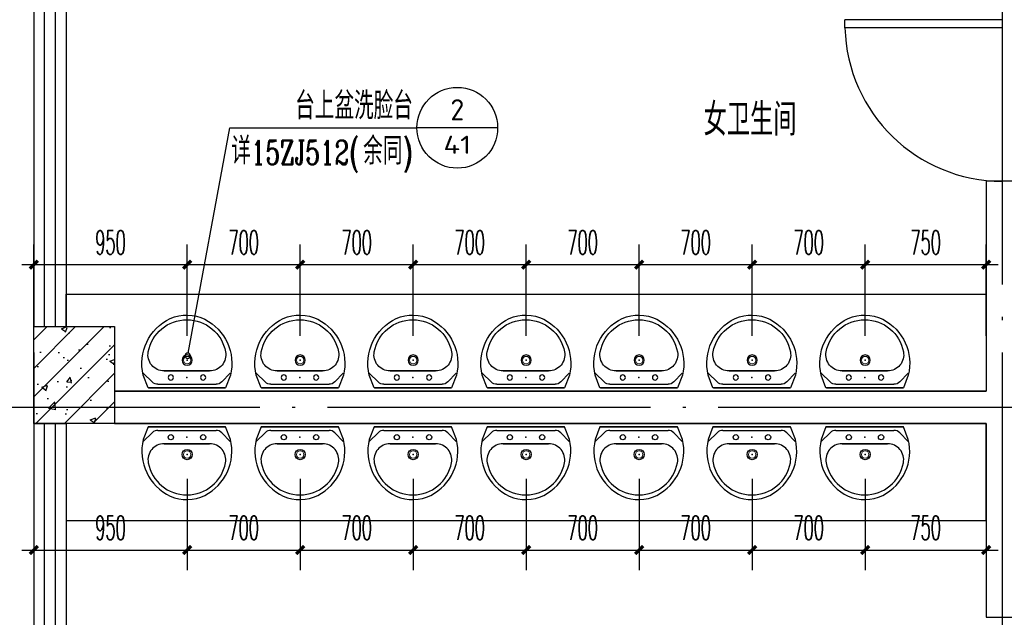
# Model space of a CAD drawing. Extents: x 1779708 to 7299578, y -1121471 to 88434.
# Tile 764 of 1056: x 6281549 to 6287649, y -956966 to -953266. Entities that reach past the tile are written whole.
import ezdxf
from ezdxf.enums import TextEntityAlignment as Align

# ---------------------------------------------------------------- set-up
doc = ezdxf.new("R2010")
doc.units = 0
doc.header["$LTSCALE"] = 1000
doc.header["$MEASUREMENT"] = 0
doc.linetypes.add('DOTE', pattern=[2.42, 2, -0.2, 0.02, -0.2])
doc.layers.get('0').update_dxf_attribs({"linetype": 'CONTINUOUS'})
doc.layers.get('Defpoints').update_dxf_attribs({"linetype": 'CONTINUOUS'})
for name, color, linetype in [('DIM_IDEN', 3, 'CONTINUOUS'), ('DOTE', 1, 'DOTE'), ('LVTRY', 6, 'CONTINUOUS'), ('PUB_DIM', 3, 'CONTINUOUS'), ('PUB_TEXT', 7, 'CONTINUOUS'), ('SPACE', 7, 'CONTINUOUS'), ('WALL', 255, 'CONTINUOUS'), ('WINDOW', 2, 'CONTINUOUS'), ('填充细线', 8, 'CONTINUOUS')]:
    doc.layers.add(name, color=color, linetype=linetype)
doc.styles.add('_TCH_DIM_T3', font='SIMPLEX.shx', dxfattribs={"width": 0.494118, "bigfont": 'GBCBIG.shx'})
doc.styles.add('_TCH_LABEL', font='COMPLEX', dxfattribs={"bigfont": 'GBCBIG'})
doc.styles.add('_TCH_SPACE', font='SIMPLEX', dxfattribs={"height": 5, "bigfont": 'GBCBIG'})
doc.styles.get("Standard").update_dxf_attribs({"font": 'GBENOR', "bigfont": 'GBCBIG'})
doc.dimstyles.new('_TCH_ARCH&&50', dxfattribs={"dimtxt": 148.75, "dimasz": 50, "dimexe": 125, "dimexo": 150, "dimgap": 63.125, "dimtad": 1, "dimdec": 0, "dimzin": 0, "dimdsep": 46, "dimtxsty": '_TCH_DIM_T3', "dimblk": 'ARCHTICK', "dimcen": 0.09, "dimdle": 75, "dimclrt": 7, "dimazin": 2, "dimtfac": 1, "dimtdec": 0, "dimtix": 1, "dimtmove": 2, "dimatfit": 3, "dimfxl": 250, "dimtolj": 1, "dimtzin": 0, "dimarcsym": 0})

# ---------------------------------------------------------------- blocks, each defined once
blk = doc.blocks.new('$lvtry$00000178')
at = {"color": 0}
for p, q in [((-238.4, 0), (238.4, 0)), ((-214.1, -36.1), (-272.1, -90.6)), ((-179.8, -22.5), (180.1, -22.5)), ((215.7, -37.5), (268.3, -90.8)), ((-141.7, -105.2), (140.2, -105.2)), ((140.2, -105.2), (-141.7, -105.2))]:
    blk.add_line(p, q, dxfattribs=at)
blk.add_lwpolyline([(-103.6, -429.7, 0.224698), (110.4, -425.4, 0.348046), (268.9, -78.5), (239.5, 0), (-241.3, 0), (-270.7, -78.5, 0.356844)], format="xyb", close=True, dxfattribs=at)
for centre, radius in [((-100, -65), 16.3), ((100, -65), 16.3), ((1.4, -172.5), 31.6)]:
    blk.add_circle(centre, radius, dxfattribs=at)
at = {"color": 0, "lineweight": 13}
blk.add_circle((1.4, -172.5), 23, dxfattribs=at)
at = {"color": 0}
for centre, radius, start, end in [((-179.8, -72.5), 50, 90, 133.18096), ((180.1, -72.5), 50, 44.56072, 90), ((-141.7, -205.2), 100, 90, 190.56023), ((140.2, -205.2), 100, 349.43977, 90), ((-0.7, -179), 243.4, 190.56023, 349.43977)]:
    blk.add_arc(centre, radius, start, end, dxfattribs=at)
for p in [(0, -65), (1.4, -172.5)]:
    blk.add_point(p, dxfattribs=at)
blk = doc.blocks.new('_ArchTick')
at = {"color": 0, "linetype": 'ByBlock', "const_width": 0.4}
blk.add_lwpolyline([(-0.5, -0.5), (0.5, 0.5)], dxfattribs=at)
blk = doc.blocks.new('*D2414')
at = {"layer": 'Defpoints', "color": 0, "transparency": 16777216}
for p in [(6281636.4, -955958.5), (6282586.8, -955958.5), (6282586.8, -956549.6)]:
    blk.add_point(p, dxfattribs=at)
at = {"layer": 'PUB_DIM', "color": 0, "lineweight": -2, "transparency": 16777216}
for p, q in [((6281636.4, -956108.5), (6281636.4, -956674.6)), ((6282586.8, -956108.5), (6282586.8, -956674.6)), ((6281561.4, -956549.6), (6282661.8, -956549.6))]:
    blk.add_line(p, q, dxfattribs=at)
at = {"layer": 'PUB_DIM', "color": 0, "lineweight": -2, "transparency": 16777216, "xscale": 50, "yscale": 50, "zscale": 50, "rotation": 180}
blk.add_blockref('_ArchTick', (6281636.4, -956549.6), dxfattribs=at)
at = {"layer": 'PUB_DIM', "color": 0, "lineweight": -2, "transparency": 16777216, "xscale": 50, "yscale": 50, "zscale": 50}
blk.add_blockref('_ArchTick', (6282586.8, -956549.6), dxfattribs=at)
at = {"layer": 'PUB_DIM', "color": 7, "transparency": 16777216, "insert": (6282111.6, -956412.1), "char_height": 148.75, "attachment_point": 5, "style": '_TCH_DIM_T3'}
blk.add_mtext('\\A1;950', dxfattribs=at)
blk = doc.blocks.new('*D2415')
at = {"layer": 'Defpoints', "color": 0, "transparency": 16777216}
for p in [(6282586.8, -955958.5), (6283286.8, -955958.5), (6283286.8, -956549.6)]:
    blk.add_point(p, dxfattribs=at)
at = {"layer": 'PUB_DIM', "color": 0, "lineweight": -2, "transparency": 16777216}
for p, q in [((6282586.8, -956108.5), (6282586.8, -956674.6)), ((6283286.8, -956108.5), (6283286.8, -956674.6)), ((6282511.8, -956549.6), (6283361.8, -956549.6))]:
    blk.add_line(p, q, dxfattribs=at)
at = {"layer": 'PUB_DIM', "color": 0, "lineweight": -2, "transparency": 16777216, "xscale": 50, "yscale": 50, "zscale": 50, "rotation": 180}
blk.add_blockref('_ArchTick', (6282586.8, -956549.6), dxfattribs=at)
at = {"layer": 'PUB_DIM', "color": 0, "lineweight": -2, "transparency": 16777216, "xscale": 50, "yscale": 50, "zscale": 50}
blk.add_blockref('_ArchTick', (6283286.8, -956549.6), dxfattribs=at)
at = {"layer": 'PUB_DIM', "color": 7, "transparency": 16777216, "insert": (6282936.8, -956412.1), "char_height": 148.75, "attachment_point": 5, "style": '_TCH_DIM_T3'}
blk.add_mtext('\\A1;700', dxfattribs=at)
blk = doc.blocks.new('*D2416')
at = {"layer": 'Defpoints', "color": 0, "transparency": 16777216}
for p in [(6283286.8, -955958.5), (6283986.8, -955958.5), (6283986.8, -956549.6)]:
    blk.add_point(p, dxfattribs=at)
at = {"layer": 'PUB_DIM', "color": 0, "lineweight": -2, "transparency": 16777216}
for p, q in [((6283286.8, -956108.5), (6283286.8, -956674.6)), ((6283986.8, -956108.5), (6283986.8, -956674.6)), ((6283211.8, -956549.6), (6284061.8, -956549.6))]:
    blk.add_line(p, q, dxfattribs=at)
at = {"layer": 'PUB_DIM', "color": 0, "lineweight": -2, "transparency": 16777216, "xscale": 50, "yscale": 50, "zscale": 50, "rotation": 180}
blk.add_blockref('_ArchTick', (6283286.8, -956549.6), dxfattribs=at)
at = {"layer": 'PUB_DIM', "color": 0, "lineweight": -2, "transparency": 16777216, "xscale": 50, "yscale": 50, "zscale": 50}
blk.add_blockref('_ArchTick', (6283986.8, -956549.6), dxfattribs=at)
at = {"layer": 'PUB_DIM', "color": 7, "transparency": 16777216, "insert": (6283636.8, -956412.1), "char_height": 148.75, "attachment_point": 5, "style": '_TCH_DIM_T3'}
blk.add_mtext('\\A1;700', dxfattribs=at)
blk = doc.blocks.new('*D2417')
at = {"layer": 'Defpoints', "color": 0, "transparency": 16777216}
for p in [(6283986.8, -955958.5), (6284686.8, -955958.5), (6284686.8, -956549.6)]:
    blk.add_point(p, dxfattribs=at)
at = {"layer": 'PUB_DIM', "color": 0, "lineweight": -2, "transparency": 16777216}
for p, q in [((6283986.8, -956108.5), (6283986.8, -956674.6)), ((6284686.8, -956108.5), (6284686.8, -956674.6)), ((6283911.8, -956549.6), (6284761.8, -956549.6))]:
    blk.add_line(p, q, dxfattribs=at)
at = {"layer": 'PUB_DIM', "color": 0, "lineweight": -2, "transparency": 16777216, "xscale": 50, "yscale": 50, "zscale": 50, "rotation": 180}
blk.add_blockref('_ArchTick', (6283986.8, -956549.6), dxfattribs=at)
at = {"layer": 'PUB_DIM', "color": 0, "lineweight": -2, "transparency": 16777216, "xscale": 50, "yscale": 50, "zscale": 50}
blk.add_blockref('_ArchTick', (6284686.8, -956549.6), dxfattribs=at)
at = {"layer": 'PUB_DIM', "color": 7, "transparency": 16777216, "insert": (6284336.8, -956412.1), "char_height": 148.75, "attachment_point": 5, "style": '_TCH_DIM_T3'}
blk.add_mtext('\\A1;700', dxfattribs=at)
blk = doc.blocks.new('*D2418')
at = {"layer": 'Defpoints', "color": 0, "transparency": 16777216}
for p in [(6284686.8, -955958.5), (6285386.8, -955958.5), (6285386.8, -956549.6)]:
    blk.add_point(p, dxfattribs=at)
at = {"layer": 'PUB_DIM', "color": 0, "lineweight": -2, "transparency": 16777216}
for p, q in [((6284686.8, -956108.5), (6284686.8, -956674.6)), ((6285386.8, -956108.5), (6285386.8, -956674.6)), ((6284611.8, -956549.6), (6285461.8, -956549.6))]:
    blk.add_line(p, q, dxfattribs=at)
at = {"layer": 'PUB_DIM', "color": 0, "lineweight": -2, "transparency": 16777216, "xscale": 50, "yscale": 50, "zscale": 50, "rotation": 180}
blk.add_blockref('_ArchTick', (6284686.8, -956549.6), dxfattribs=at)
at = {"layer": 'PUB_DIM', "color": 0, "lineweight": -2, "transparency": 16777216, "xscale": 50, "yscale": 50, "zscale": 50}
blk.add_blockref('_ArchTick', (6285386.8, -956549.6), dxfattribs=at)
at = {"layer": 'PUB_DIM', "color": 7, "transparency": 16777216, "insert": (6285036.8, -956412.1), "char_height": 148.75, "attachment_point": 5, "style": '_TCH_DIM_T3'}
blk.add_mtext('\\A1;700', dxfattribs=at)
blk = doc.blocks.new('*D2419')
at = {"layer": 'Defpoints', "color": 0, "transparency": 16777216}
for p in [(6285386.8, -955958.5), (6286086.8, -955958.5), (6286086.8, -956549.6)]:
    blk.add_point(p, dxfattribs=at)
at = {"layer": 'PUB_DIM', "color": 0, "lineweight": -2, "transparency": 16777216}
for p, q in [((6285386.8, -956108.5), (6285386.8, -956674.6)), ((6286086.8, -956108.5), (6286086.8, -956674.6)), ((6285311.8, -956549.6), (6286161.8, -956549.6))]:
    blk.add_line(p, q, dxfattribs=at)
at = {"layer": 'PUB_DIM', "color": 0, "lineweight": -2, "transparency": 16777216, "xscale": 50, "yscale": 50, "zscale": 50, "rotation": 180}
blk.add_blockref('_ArchTick', (6285386.8, -956549.6), dxfattribs=at)
at = {"layer": 'PUB_DIM', "color": 0, "lineweight": -2, "transparency": 16777216, "xscale": 50, "yscale": 50, "zscale": 50}
blk.add_blockref('_ArchTick', (6286086.8, -956549.6), dxfattribs=at)
at = {"layer": 'PUB_DIM', "color": 7, "transparency": 16777216, "insert": (6285736.8, -956412.1), "char_height": 148.75, "attachment_point": 5, "style": '_TCH_DIM_T3'}
blk.add_mtext('\\A1;700', dxfattribs=at)
blk = doc.blocks.new('*D2420')
at = {"layer": 'Defpoints', "color": 0, "transparency": 16777216}
for p in [(6286086.8, -955958.5), (6286786.8, -955958.5), (6286786.8, -956549.6)]:
    blk.add_point(p, dxfattribs=at)
at = {"layer": 'PUB_DIM', "color": 0, "lineweight": -2, "transparency": 16777216}
for p, q in [((6286086.8, -956108.5), (6286086.8, -956674.6)), ((6286786.8, -956108.5), (6286786.8, -956674.6)), ((6286011.8, -956549.6), (6286861.8, -956549.6))]:
    blk.add_line(p, q, dxfattribs=at)
at = {"layer": 'PUB_DIM', "color": 0, "lineweight": -2, "transparency": 16777216, "xscale": 50, "yscale": 50, "zscale": 50, "rotation": 180}
blk.add_blockref('_ArchTick', (6286086.8, -956549.6), dxfattribs=at)
at = {"layer": 'PUB_DIM', "color": 0, "lineweight": -2, "transparency": 16777216, "xscale": 50, "yscale": 50, "zscale": 50}
blk.add_blockref('_ArchTick', (6286786.8, -956549.6), dxfattribs=at)
at = {"layer": 'PUB_DIM', "color": 7, "transparency": 16777216, "insert": (6286436.8, -956412.1), "char_height": 148.75, "attachment_point": 5, "style": '_TCH_DIM_T3'}
blk.add_mtext('\\A1;700', dxfattribs=at)
blk = doc.blocks.new('*D2421')
at = {"layer": 'Defpoints', "color": 0, "transparency": 16777216}
for p in [(6286786.8, -955958.5), (6287536.4, -955958.5), (6287536.4, -956549.6)]:
    blk.add_point(p, dxfattribs=at)
at = {"layer": 'PUB_DIM', "color": 0, "lineweight": -2, "transparency": 16777216}
for p, q in [((6286786.8, -956108.5), (6286786.8, -956674.6)), ((6287536.4, -956108.5), (6287536.4, -956674.6)), ((6286711.8, -956549.6), (6287611.4, -956549.6))]:
    blk.add_line(p, q, dxfattribs=at)
at = {"layer": 'PUB_DIM', "color": 0, "lineweight": -2, "transparency": 16777216, "xscale": 50, "yscale": 50, "zscale": 50, "rotation": 180}
blk.add_blockref('_ArchTick', (6286786.8, -956549.6), dxfattribs=at)
at = {"layer": 'PUB_DIM', "color": 0, "lineweight": -2, "transparency": 16777216, "xscale": 50, "yscale": 50, "zscale": 50}
blk.add_blockref('_ArchTick', (6287536.4, -956549.6), dxfattribs=at)
at = {"layer": 'PUB_DIM', "color": 7, "transparency": 16777216, "insert": (6287161.6, -956412.1), "char_height": 148.75, "attachment_point": 5, "style": '_TCH_DIM_T3'}
blk.add_mtext('\\A1;750', dxfattribs=at)
blk = doc.blocks.new('*D2422')
at = {"layer": 'Defpoints', "color": 0, "transparency": 16777216}
for p in [(6282586.8, -954782.5), (6281636.4, -955373.6), (6282586.8, -955373.6)]:
    blk.add_point(p, dxfattribs=at)
at = {"layer": 'PUB_DIM', "color": 0, "lineweight": -2, "transparency": 16777216}
for p, q in [((6281636.4, -955223.6), (6281636.4, -954657.5)), ((6282586.8, -955223.6), (6282586.8, -954657.5)), ((6281561.4, -954782.5), (6282661.8, -954782.5))]:
    blk.add_line(p, q, dxfattribs=at)
at = {"layer": 'PUB_DIM', "color": 0, "lineweight": -2, "transparency": 16777216, "xscale": 50, "yscale": 50, "zscale": 50, "rotation": 180}
blk.add_blockref('_ArchTick', (6281636.4, -954782.5), dxfattribs=at)
at = {"layer": 'PUB_DIM', "color": 0, "lineweight": -2, "transparency": 16777216, "xscale": 50, "yscale": 50, "zscale": 50}
blk.add_blockref('_ArchTick', (6282586.8, -954782.5), dxfattribs=at)
at = {"layer": 'PUB_DIM', "color": 7, "transparency": 16777216, "insert": (6282111.6, -954645), "char_height": 148.75, "attachment_point": 5, "style": '_TCH_DIM_T3'}
blk.add_mtext('\\A1;950', dxfattribs=at)
blk = doc.blocks.new('*D2423')
at = {"layer": 'Defpoints', "color": 0, "transparency": 16777216}
for p in [(6283286.8, -954782.5), (6282586.8, -955373.6), (6283286.8, -955373.6)]:
    blk.add_point(p, dxfattribs=at)
at = {"layer": 'PUB_DIM', "color": 0, "lineweight": -2, "transparency": 16777216}
for p, q in [((6282586.8, -955223.6), (6282586.8, -954657.5)), ((6283286.8, -955223.6), (6283286.8, -954657.5)), ((6282511.8, -954782.5), (6283361.8, -954782.5))]:
    blk.add_line(p, q, dxfattribs=at)
at = {"layer": 'PUB_DIM', "color": 0, "lineweight": -2, "transparency": 16777216, "xscale": 50, "yscale": 50, "zscale": 50, "rotation": 180}
blk.add_blockref('_ArchTick', (6282586.8, -954782.5), dxfattribs=at)
at = {"layer": 'PUB_DIM', "color": 0, "lineweight": -2, "transparency": 16777216, "xscale": 50, "yscale": 50, "zscale": 50}
blk.add_blockref('_ArchTick', (6283286.8, -954782.5), dxfattribs=at)
at = {"layer": 'PUB_DIM', "color": 7, "transparency": 16777216, "insert": (6282936.8, -954645), "char_height": 148.75, "attachment_point": 5, "style": '_TCH_DIM_T3'}
blk.add_mtext('\\A1;700', dxfattribs=at)
blk = doc.blocks.new('*D2424')
at = {"layer": 'Defpoints', "color": 0, "transparency": 16777216}
for p in [(6283986.8, -954782.5), (6283286.8, -955373.6), (6283986.8, -955373.6)]:
    blk.add_point(p, dxfattribs=at)
at = {"layer": 'PUB_DIM', "color": 0, "lineweight": -2, "transparency": 16777216}
for p, q in [((6283286.8, -955223.6), (6283286.8, -954657.5)), ((6283986.8, -955223.6), (6283986.8, -954657.5)), ((6283211.8, -954782.5), (6284061.8, -954782.5))]:
    blk.add_line(p, q, dxfattribs=at)
at = {"layer": 'PUB_DIM', "color": 0, "lineweight": -2, "transparency": 16777216, "xscale": 50, "yscale": 50, "zscale": 50, "rotation": 180}
blk.add_blockref('_ArchTick', (6283286.8, -954782.5), dxfattribs=at)
at = {"layer": 'PUB_DIM', "color": 0, "lineweight": -2, "transparency": 16777216, "xscale": 50, "yscale": 50, "zscale": 50}
blk.add_blockref('_ArchTick', (6283986.8, -954782.5), dxfattribs=at)
at = {"layer": 'PUB_DIM', "color": 7, "transparency": 16777216, "insert": (6283636.8, -954645), "char_height": 148.75, "attachment_point": 5, "style": '_TCH_DIM_T3'}
blk.add_mtext('\\A1;700', dxfattribs=at)
blk = doc.blocks.new('*D2425')
at = {"layer": 'Defpoints', "color": 0, "transparency": 16777216}
for p in [(6284686.8, -954782.5), (6283986.8, -955373.6), (6284686.8, -955373.6)]:
    blk.add_point(p, dxfattribs=at)
at = {"layer": 'PUB_DIM', "color": 0, "lineweight": -2, "transparency": 16777216}
for p, q in [((6283986.8, -955223.6), (6283986.8, -954657.5)), ((6284686.8, -955223.6), (6284686.8, -954657.5)), ((6283911.8, -954782.5), (6284761.8, -954782.5))]:
    blk.add_line(p, q, dxfattribs=at)
at = {"layer": 'PUB_DIM', "color": 0, "lineweight": -2, "transparency": 16777216, "xscale": 50, "yscale": 50, "zscale": 50, "rotation": 180}
blk.add_blockref('_ArchTick', (6283986.8, -954782.5), dxfattribs=at)
at = {"layer": 'PUB_DIM', "color": 0, "lineweight": -2, "transparency": 16777216, "xscale": 50, "yscale": 50, "zscale": 50}
blk.add_blockref('_ArchTick', (6284686.8, -954782.5), dxfattribs=at)
at = {"layer": 'PUB_DIM', "color": 7, "transparency": 16777216, "insert": (6284336.8, -954645), "char_height": 148.75, "attachment_point": 5, "style": '_TCH_DIM_T3'}
blk.add_mtext('\\A1;700', dxfattribs=at)
blk = doc.blocks.new('*D2426')
at = {"layer": 'Defpoints', "color": 0, "transparency": 16777216}
for p in [(6285386.8, -954782.5), (6284686.8, -955373.6), (6285386.8, -955373.6)]:
    blk.add_point(p, dxfattribs=at)
at = {"layer": 'PUB_DIM', "color": 0, "lineweight": -2, "transparency": 16777216}
for p, q in [((6284686.8, -955223.6), (6284686.8, -954657.5)), ((6285386.8, -955223.6), (6285386.8, -954657.5)), ((6284611.8, -954782.5), (6285461.8, -954782.5))]:
    blk.add_line(p, q, dxfattribs=at)
at = {"layer": 'PUB_DIM', "color": 0, "lineweight": -2, "transparency": 16777216, "xscale": 50, "yscale": 50, "zscale": 50, "rotation": 180}
blk.add_blockref('_ArchTick', (6284686.8, -954782.5), dxfattribs=at)
at = {"layer": 'PUB_DIM', "color": 0, "lineweight": -2, "transparency": 16777216, "xscale": 50, "yscale": 50, "zscale": 50}
blk.add_blockref('_ArchTick', (6285386.8, -954782.5), dxfattribs=at)
at = {"layer": 'PUB_DIM', "color": 7, "transparency": 16777216, "insert": (6285036.8, -954645), "char_height": 148.75, "attachment_point": 5, "style": '_TCH_DIM_T3'}
blk.add_mtext('\\A1;700', dxfattribs=at)
blk = doc.blocks.new('*D2427')
at = {"layer": 'Defpoints', "color": 0, "transparency": 16777216}
for p in [(6286086.8, -954782.5), (6285386.8, -955373.6), (6286086.8, -955373.6)]:
    blk.add_point(p, dxfattribs=at)
at = {"layer": 'PUB_DIM', "color": 0, "lineweight": -2, "transparency": 16777216}
for p, q in [((6285386.8, -955223.6), (6285386.8, -954657.5)), ((6286086.8, -955223.6), (6286086.8, -954657.5)), ((6285311.8, -954782.5), (6286161.8, -954782.5))]:
    blk.add_line(p, q, dxfattribs=at)
at = {"layer": 'PUB_DIM', "color": 0, "lineweight": -2, "transparency": 16777216, "xscale": 50, "yscale": 50, "zscale": 50, "rotation": 180}
blk.add_blockref('_ArchTick', (6285386.8, -954782.5), dxfattribs=at)
at = {"layer": 'PUB_DIM', "color": 0, "lineweight": -2, "transparency": 16777216, "xscale": 50, "yscale": 50, "zscale": 50}
blk.add_blockref('_ArchTick', (6286086.8, -954782.5), dxfattribs=at)
at = {"layer": 'PUB_DIM', "color": 7, "transparency": 16777216, "insert": (6285736.8, -954645), "char_height": 148.75, "attachment_point": 5, "style": '_TCH_DIM_T3'}
blk.add_mtext('\\A1;700', dxfattribs=at)
blk = doc.blocks.new('*D2428')
at = {"layer": 'Defpoints', "color": 0, "transparency": 16777216}
for p in [(6286786.8, -954782.5), (6286086.8, -955373.6), (6286786.8, -955373.6)]:
    blk.add_point(p, dxfattribs=at)
at = {"layer": 'PUB_DIM', "color": 0, "lineweight": -2, "transparency": 16777216}
for p, q in [((6286086.8, -955223.6), (6286086.8, -954657.5)), ((6286786.8, -955223.6), (6286786.8, -954657.5)), ((6286011.8, -954782.5), (6286861.8, -954782.5))]:
    blk.add_line(p, q, dxfattribs=at)
at = {"layer": 'PUB_DIM', "color": 0, "lineweight": -2, "transparency": 16777216, "xscale": 50, "yscale": 50, "zscale": 50, "rotation": 180}
blk.add_blockref('_ArchTick', (6286086.8, -954782.5), dxfattribs=at)
at = {"layer": 'PUB_DIM', "color": 0, "lineweight": -2, "transparency": 16777216, "xscale": 50, "yscale": 50, "zscale": 50}
blk.add_blockref('_ArchTick', (6286786.8, -954782.5), dxfattribs=at)
at = {"layer": 'PUB_DIM', "color": 7, "transparency": 16777216, "insert": (6286436.8, -954645), "char_height": 148.75, "attachment_point": 5, "style": '_TCH_DIM_T3'}
blk.add_mtext('\\A1;700', dxfattribs=at)
blk = doc.blocks.new('*D2429')
at = {"layer": 'Defpoints', "color": 0, "transparency": 16777216}
for p in [(6287536.4, -954782.5), (6286786.8, -955373.6), (6287536.4, -955373.6)]:
    blk.add_point(p, dxfattribs=at)
at = {"layer": 'PUB_DIM', "color": 0, "lineweight": -2, "transparency": 16777216}
for p, q in [((6286786.8, -955223.6), (6286786.8, -954657.5)), ((6287536.4, -955223.6), (6287536.4, -954657.5)), ((6286711.8, -954782.5), (6287611.4, -954782.5))]:
    blk.add_line(p, q, dxfattribs=at)
at = {"layer": 'PUB_DIM', "color": 0, "lineweight": -2, "transparency": 16777216, "xscale": 50, "yscale": 50, "zscale": 50, "rotation": 180}
blk.add_blockref('_ArchTick', (6286786.8, -954782.5), dxfattribs=at)
at = {"layer": 'PUB_DIM', "color": 0, "lineweight": -2, "transparency": 16777216, "xscale": 50, "yscale": 50, "zscale": 50}
blk.add_blockref('_ArchTick', (6287536.4, -954782.5), dxfattribs=at)
at = {"layer": 'PUB_DIM', "color": 7, "transparency": 16777216, "insert": (6287161.6, -954645), "char_height": 148.75, "attachment_point": 5, "style": '_TCH_DIM_T3'}
blk.add_mtext('\\A1;750', dxfattribs=at)

msp = doc.modelspace()

# ---------------------------------------------------------------- hatches: boundary and pattern name
at = {"layer": '填充细线'}
h = msp.add_hatch(dxfattribs=at)
h.set_pattern_fill('钢筋混凝土', color=256, scale=50, style=0)
h.set_pattern_definition([(45, (0, 0), (-88.3883476, 88.3883476), []), (50, (0, 0), (358.630091, -31.376067), [37.5, -412.5]), (355, (0, 0), (-69.375667, 376.096067), [30, -330]), (100.4514, (29.9, -2.6), (289.25469, 344.719771), [31.870095, -350.571056]), (46.1842, (0, 100), (533.620524, -82.759507), [56.25, -618.75]), (96.6356, (44.47, 93.1), (467.331353, 487.058935), [47.805144, -525.8565]), (351.1842, (0, 100), (467.330973, 487.0593), [45, -495]), (21, (50, 75), (298.453526, -201.309445), [37.5, -412.5]), (326, (50, 75), (121.657666, 362.575023), [30, -330]), (71.4514, (74.87, 58.22), (420.111314, 161.265248), [31.870095, -350.571056]), (37.5, (0, 0), (6.0799277, 166.446927), [0, -326, 0, -335, 0, -331.25]), (7.5, (0, 0), (131.5347687, 197.205856), [0, -191, 0, -318.5, 0, -126.25]), (327.5, (-111.5, 0), (266.911218, -11.277436), [0, -125, 0, -390, 0, -517.5]), (317.5, (-161.5, 0), (291.593085, 50.052491), [0, -162.5, 0, -259, 0, -367.5])])
h.paths.add_polyline_path([(6281636.4, -955166), (6282136.4, -955166), (6282136.4, -955766), (6281636.4, -955766)])

# ---------------------------------------------------------------- linework, layer by layer
at = {"layer": 'DIM_IDEN'}
for p, q in [((6282592.8, -955330.2), (6282850.7, -953935.2)), ((6282850.7, -953935.2), (6284010.1, -953935.2)), ((6284510.1, -953935.2), (6284010.1, -953935.2))]:
    msp.add_line(p, q, dxfattribs=at)
msp.add_lwpolyline([(6282606.2, -955346.4, 1), (6282573.4, -955346.4, 1)], format="xyb", close=True, dxfattribs=at)
msp.add_circle((6284260.1, -953935.2), 250, dxfattribs=at)
at = {"layer": 'DOTE'}
for p, q in [((6281636.4, -948066), (6281636.4, -962666)), ((6287636.4, -948066), (6287636.4, -958266)), ((6281036.4, -955666), (6290936.4, -955666))]:
    msp.add_line(p, q, dxfattribs=at)
at = {"layer": 'LVTRY'}
for points in [[(6281836.4, -955166), (6281836.4, -954966), (6287536.4, -954966), (6287536.4, -955566)], [(6287536.4, -955566), (6282136.4, -955566)], [(6287536.4, -955766), (6281836.4, -955766), (6281836.4, -956366), (6287536.4, -956366), (6287536.4, -955766)]]:
    msp.add_lwpolyline(points, dxfattribs=at)
at = {"layer": 'WALL'}
for p, q in [((6287736.4, -954266), (6287536.4, -954266)), ((6287536.4, -954266), (6287536.4, -955566)), ((6281636.4, -955166), (6281836.4, -955166)), ((6282136.4, -955566), (6287536.4, -955566)), ((6282136.4, -955566), (6282136.4, -955766)), ((6281636.4, -955766), (6281836.4, -955766)), ((6282136.4, -955766), (6287536.4, -955766)), ((6287536.4, -955766), (6287536.4, -956966)), ((6287536.4, -956966), (6287736.4, -956966))]:
    msp.add_line(p, q, dxfattribs=at)
msp.add_lwpolyline([(6281636.4, -955166), (6282136.4, -955166), (6282136.4, -955766), (6281636.4, -955766)], close=True, dxfattribs=at)
at = {"layer": 'WINDOW'}
for p, q in [((6281636.4, -950866), (6281636.4, -955166)), ((6281703.1, -955166), (6281703.1, -950866)), ((6281769.7, -955166), (6281769.7, -950866)), ((6281836.4, -950866), (6281836.4, -955166)), ((6286661.4, -953316), (6286661.4, -953266)), ((6287636.4, -953266), (6286661.4, -953266)), ((6287636.4, -953316), (6286661.4, -953316)), ((6287636.4, -953266), (6287636.4, -953316)), ((6281636.4, -955166), (6281836.4, -955166)), ((6281836.4, -955766), (6281636.4, -955766)), ((6281636.4, -955766), (6281636.4, -959866)), ((6281703.1, -959866), (6281703.1, -955766)), ((6281769.7, -959866), (6281769.7, -955766)), ((6281836.4, -955766), (6281836.4, -959866))]:
    msp.add_line(p, q, dxfattribs=at)
msp.add_arc((6287636.4, -953291), 975, 181.46928, 270, dxfattribs=at)

# ---------------------------------------------------------------- block references
at = {"layer": 'LVTRY', "yscale": -1}
for p, rotation in [((6282585.4, -955546), 8.057486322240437e-08), ((6283285.4, -955546), 8.05748632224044e-08), ((6283985.4, -955546), 8.05748632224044e-08), ((6284685.4, -955546), 8.05748632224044e-08), ((6285385.4, -955546), 8.05748632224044e-08), ((6286085.4, -955546), 8.05748632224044e-08), ((6286785.4, -955546), 8.05748632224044e-08)]:
    msp.add_blockref('$lvtry$00000178', p, dxfattribs=dict(at, rotation=rotation))
at = {"layer": 'LVTRY', "rotation": 359.9999999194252}
for p in [(6282585.4, -955786), (6283285.4, -955786), (6283985.4, -955786), (6284685.4, -955786), (6285385.4, -955786), (6286085.4, -955786), (6286785.4, -955786)]:
    msp.add_blockref('$lvtry$00000178', p, dxfattribs=at)

# ---------------------------------------------------------------- texts
at = {"layer": 'PUB_TEXT', "color": 7, "style": '_TCH_LABEL'}
for s, height, p in [('台上盆洗脸台', 168.79, (6283255.7, -953882.7)), ('详', 168.8, (6282858.9, -954162.7)), ('余同', 168.79, (6283676.8, -954162.7))]:
    msp.add_text(s, height=height, dxfattribs=at).set_placement(p)
at = {"layer": 'PUB_TEXT', "color": 7}
for s, height, width, p, p2 in [('2', 130.6, 0.995924, (6284217, -953889), (6284303.1, -953889)), ('41', 111.53, 1.209336, (6284173.8, -954096), (6284346.4, -954096))]:
    msp.add_text(s, height=height, dxfattribs=dict(at, width=width)).set_placement(p, p2, align=Align.FIT)
at = {"layer": 'PUB_TEXT', "color": 7, "style": '_TCH_LABEL', "width": 0.705882}
for s, height, p in [('15ZJ512(', 148.75, (6282981.8, -954162.7)), (')', 148.8, (6283922.6, -954162.7))]:
    msp.add_text(s, height=height, dxfattribs=at).set_placement(p)
at = {"layer": 'SPACE', "style": '_TCH_SPACE'}
msp.add_text('女卫生间', height=200, dxfattribs=at).set_placement((6285785.8, -953984.4))

# ---------------------------------------------------------------- dimensions: what is measured, and where the dimension line sits
at = {"layer": 'PUB_DIM'}
for p1, p2, distance, picture, middle in [((6281636.4, -955373.6), (6282586.8, -955373.6), 591.1, '*D2422', (6282111.6, -954645)), ((6282586.8, -955373.6), (6283286.8, -955373.6), 591.1, '*D2423', (6282936.8, -954645)), ((6283286.8, -955373.6), (6283986.8, -955373.6), 591.1, '*D2424', (6283636.8, -954645)), ((6283986.8, -955373.6), (6284686.8, -955373.6), 591.1, '*D2425', (6284336.8, -954645)), ((6284686.8, -955373.6), (6285386.8, -955373.6), 591.1, '*D2426', (6285036.8, -954645)), ((6285386.8, -955373.6), (6286086.8, -955373.6), 591.1, '*D2427', (6285736.8, -954645)), ((6286086.8, -955373.6), (6286786.8, -955373.6), 591.1, '*D2428', (6286436.8, -954645)), ((6286786.8, -955373.6), (6287536.4, -955373.6), 591.1, '*D2429', (6287161.6, -954645)), ((6281636.4, -955958.5), (6282586.8, -955958.5), -591.1, '*D2414', (6282111.6, -956412.1)), ((6282586.8, -955958.5), (6283286.8, -955958.5), -591.1, '*D2415', (6282936.8, -956412.1)), ((6283286.8, -955958.5), (6283986.8, -955958.5), -591.1, '*D2416', (6283636.8, -956412.1)), ((6283986.8, -955958.5), (6284686.8, -955958.5), -591.1, '*D2417', (6284336.8, -956412.1)), ((6284686.8, -955958.5), (6285386.8, -955958.5), -591.1, '*D2418', (6285036.8, -956412.1)), ((6285386.8, -955958.5), (6286086.8, -955958.5), -591.1, '*D2419', (6285736.8, -956412.1)), ((6286086.8, -955958.5), (6286786.8, -955958.5), -591.1, '*D2420', (6286436.8, -956412.1)), ((6286786.8, -955958.5), (6287536.4, -955958.5), -591.1, '*D2421', (6287161.6, -956412.1))]:
    dim = msp.add_aligned_dim(p1=p1, p2=p2, distance=distance, dimstyle='_TCH_ARCH&&50', dxfattribs=at)
    dim.commit()
    dim.dimension.update_dxf_attribs({"geometry": picture, "text_midpoint": middle})

doc.saveas('drawing.dxf')
